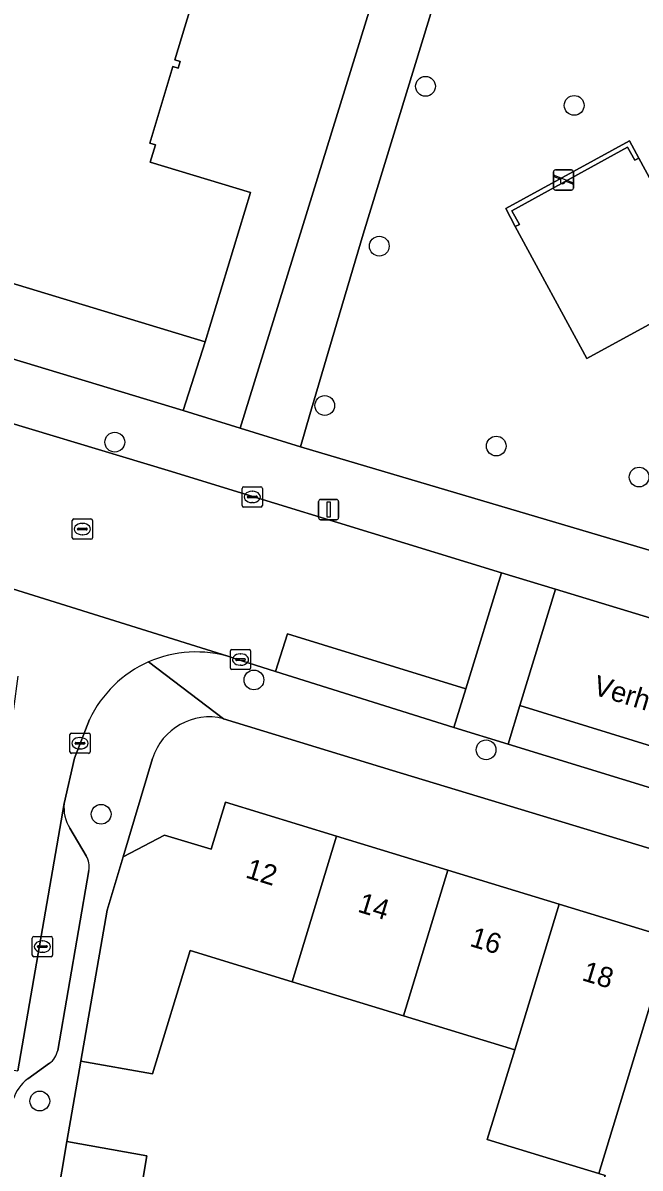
# Model space of a CAD drawing. Extents: x 159817 to 160765, y 380688 to 381638.
# Drawn here: x 160082 to 160112.5, y 381053.6 to 381110.3 of the extents above; entities that cross this region are included whole.
import ezdxf

# ---------------------------------------------------------------- set-up
doc = ezdxf.new("R2010")
doc.units = 0
for name, color, linetype in [('IMGEO_Boom', 7, 'Continuous'), ('IMGEO_Erf', 7, 'Continuous'), ('IMGEO_Groenvoorziening', 7, 'Continuous'), ('IMGEO_Kolk', 7, 'Continuous'), ('IMGEO_Lichtmast', 7, 'Continuous'), ('IMGEO_Muur', 7, 'Continuous'), ('IMGEO_Openbare_ruimte_label', 7, 'Continuous'), ('IMGEO_Pand', 7, 'Continuous'), ('IMGEO_Pand_nummerreeks', 7, 'Continuous'), ('IMGEO_Parkeervlak_open', 7, 'Continuous'), ('IMGEO_Rijbaan_lokaal_open', 7, 'Continuous'), ('IMGEO_Rioolput', 7, 'Continuous'), ('IMGEO_Speelvoorziening', 7, 'Continuous'), ('IMGEO_Terreindeel_open', 7, 'Continuous'), ('IMGEO_Voetpad_open', 7, 'Continuous')]:
    doc.layers.add(name, color=color, linetype=linetype)

msp = doc.modelspace()

# ---------------------------------------------------------------- linework, layer by layer
at = {"layer": 'IMGEO_Boom'}
for centre in [(160101.896, 381107.143), (160109.254, 381106.202), (160099.611, 381099.237), (160096.912, 381091.353), (160086.521, 381089.54), (160105.396, 381089.35), (160112.467, 381087.813), (160093.405, 381077.778), (160104.896, 381074.321), (160085.845, 381071.132), (160082.81, 381056.949)]:
    msp.add_circle(centre, 0.489, dxfattribs=at)
at = {"layer": 'IMGEO_Erf'}
for points in [[(160090.602, 381112.122), (160089.489, 381108.447), (160089.753, 381108.367), (160089.654, 381108.039), (160089.397, 381108.117), (160088.252, 381104.336), (160088.532, 381104.251), (160088.273, 381103.396), (160093.238, 381101.892), (160091, 381094.501), (160089.904, 381091.107), (160092.73, 381090.233), (160102.504, 381121.862)], [(160134.651, 381062.88), (160100.258, 381073.306), (160091.908, 381075.862)], [(160088.387, 381073.887), (160086.933, 381069.026), (160088.985, 381070.096), (160091.291, 381069.41), (160092.004, 381071.732), (160097.493, 381070.056), (160103.002, 381068.374), (160108.511, 381066.692), (160114.02, 381065.01), (160119.528, 381063.328), (160125.037, 381061.646), (160130.546, 381059.963), (160136.209, 381058.234), (160136.597, 381059.446)], [(160115.361, 381048.398), (160109.818, 381050.091), (160110.788, 381053.267), (160110.466, 381053.365), (160107.708, 381054.207), (160104.956, 381055.047), (160106.311, 381059.484), (160100.802, 381061.166), (160095.297, 381062.848), (160090.25, 381064.389), (160088.389, 381058.292), (160084.839, 381058.926), (160084.153, 381054.951), (160088.113, 381054.245), (160087.607, 381051.297), (160108.727, 381047.486), (160107.38, 381040.022), (160124.468, 381037.113)]]:
    msp.add_lwpolyline(points, dxfattribs=at)
msp.add_arc((160091.198, 381073.002), 2.947, 76.0564, 162.5215, dxfattribs=at)
at = {"layer": 'IMGEO_Groenvoorziening'}
for points in [[(160122.545, 381094.54), (160124.486, 381099.544), (160131.379, 381117.31), (160128.304, 381118.409), (160126.036, 381119.22), (160122.602, 381109.702), (160114.821, 381112.499), (160106.769, 381115.393), (160111.328, 381128.201), (160107.83, 381129.271), (160098.817, 381099.831), (160097.498, 381095.376), (160096.175, 381090.902), (160095.705, 381089.314), (160117.259, 381082.928), (160117.609, 381084.121), (160118.548, 381083.837), (160118.617, 381084.038), (160119.295, 381086.026), (160119.687, 381087.173), (160120.111, 381088.267)], [(160106.335, 381100.205), (160105.865, 381101.093), (160111.99, 381104.452), (160112.457, 381103.589), (160116.01, 381097.019), (160109.881, 381093.679)]]:
    msp.add_lwpolyline(points, close=True, dxfattribs=at)
at = {"layer": 'IMGEO_Kolk'}
for p, q in [((160092.898, 381087.33), (160093.75, 381087.33)), ((160092.823, 381086.404), (160092.823, 381087.256)), ((160093.082, 381086.824), (160093.082, 381086.836)), ((160093.52, 381086.787), (160093.122, 381086.787)), ((160093.125, 381086.873), (160093.523, 381086.873)), ((160093.311, 381087.11), (160093.336, 381087.11)), ((160093.566, 381086.836), (160093.566, 381086.824)), ((160093.824, 381087.256), (160093.824, 381086.404)), ((160093.75, 381086.33), (160092.898, 381086.33)), ((160093.334, 381086.55), (160093.309, 381086.55)), ((160092.241, 381078.362), (160092.241, 381079.214)), ((160092.316, 381079.288), (160093.168, 381079.288)), ((160092.543, 381078.831), (160092.941, 381078.831)), ((160092.729, 381079.068), (160092.754, 381079.068)), ((160093.242, 381079.214), (160093.242, 381078.362)), ((160093.168, 381078.288), (160092.316, 381078.288)), ((160092.5, 381078.782), (160092.5, 381078.794)), ((160092.938, 381078.745), (160092.54, 381078.745)), ((160092.752, 381078.508), (160092.727, 381078.508)), ((160092.984, 381078.794), (160092.984, 381078.782)), ((160084.299, 381074.222), (160084.299, 381075.074)), ((160084.374, 381075.148), (160085.226, 381075.148)), ((160084.787, 381074.928), (160084.812, 381074.928)), ((160085.3, 381075.074), (160085.3, 381074.222)), ((160084.558, 381074.642), (160084.558, 381074.654)), ((160084.996, 381074.605), (160084.598, 381074.605)), ((160084.601, 381074.691), (160084.999, 381074.691)), ((160084.81, 381074.368), (160084.785, 381074.368)), ((160085.042, 381074.654), (160085.042, 381074.642)), ((160085.226, 381074.148), (160084.374, 381074.148)), ((160082.439, 381064.159), (160082.439, 381065.011)), ((160082.514, 381065.085), (160083.366, 381065.085)), ((160082.927, 381064.865), (160082.952, 381064.865)), ((160083.44, 381065.011), (160083.44, 381064.159)), ((160082.698, 381064.579), (160082.698, 381064.591)), ((160083.136, 381064.542), (160082.738, 381064.542)), ((160082.741, 381064.628), (160083.139, 381064.628)), ((160082.95, 381064.305), (160082.925, 381064.305)), ((160083.182, 381064.591), (160083.182, 381064.579)), ((160083.366, 381064.085), (160082.514, 381064.085))]:
    msp.add_line(p, q, dxfattribs=at)
for points in [[(160092.898, 381087.33), (160093.75, 381087.33)], [(160092.823, 381086.404), (160092.823, 381087.256)], [(160093.824, 381087.256), (160093.824, 381086.404)], [(160093.75, 381086.33), (160092.898, 381086.33)], [(160092.241, 381078.362), (160092.241, 381079.214)], [(160092.316, 381079.288), (160093.168, 381079.288)], [(160093.242, 381079.214), (160093.242, 381078.362)], [(160093.168, 381078.288), (160092.316, 381078.288)], [(160084.299, 381074.222), (160084.299, 381075.074)], [(160084.374, 381075.148), (160085.226, 381075.148)], [(160085.3, 381075.074), (160085.3, 381074.222)], [(160085.226, 381074.148), (160084.374, 381074.148)], [(160082.439, 381064.159), (160082.439, 381065.011)], [(160082.514, 381065.085), (160083.366, 381065.085)], [(160083.44, 381065.011), (160083.44, 381064.159)], [(160083.366, 381064.085), (160082.514, 381064.085)]]:
    msp.add_lwpolyline(points, dxfattribs=at)
for centre, radius, start, end in [((160092.9, 381087.254), 0.0765, 91.552, 178.448), ((160092.9, 381087.254), 0.0765, 91.552, 178.448), ((160093.748, 381087.254), 0.0765, 1.552, 88.448), ((160093.748, 381087.254), 0.0765, 1.552, 88.448), ((160093.122, 381086.833), 0.0403, 85.8775, 175.7526), ((160093.119, 381086.823), 0.0366, 178.938, 274.7102), ((160093.523, 381086.83), 0.043, 264.8664, 352.4533), ((160093.527, 381086.835), 0.0386, 1.7309, 96.639), ((160092.9, 381086.406), 0.0765, 181.552, 268.448), ((160092.9, 381086.406), 0.0765, 181.552, 268.448), ((160093.748, 381086.406), 0.0765, 271.552, 358.448), ((160093.748, 381086.406), 0.0765, 271.552, 358.448), ((160092.318, 381079.212), 0.0765, 91.552, 178.448), ((160092.318, 381079.212), 0.0765, 91.552, 178.448), ((160092.54, 381078.791), 0.0403, 85.8775, 175.7526), ((160092.945, 381078.793), 0.0386, 1.7309, 96.639), ((160093.166, 381079.212), 0.0765, 1.552, 88.448), ((160093.166, 381079.212), 0.0765, 1.552, 88.448), ((160092.318, 381078.364), 0.0765, 181.552, 268.448), ((160092.318, 381078.364), 0.0765, 181.552, 268.448), ((160092.537, 381078.781), 0.0366, 178.938, 274.7102), ((160092.941, 381078.788), 0.043, 264.8664, 352.4533), ((160093.166, 381078.364), 0.0765, 271.552, 358.448), ((160093.166, 381078.364), 0.0765, 271.552, 358.448), ((160084.376, 381075.072), 0.0765, 91.552, 178.448), ((160084.376, 381075.072), 0.0765, 91.552, 178.448), ((160085.224, 381075.072), 0.0765, 1.552, 88.448), ((160085.224, 381075.072), 0.0765, 1.552, 88.448), ((160084.598, 381074.651), 0.0403, 85.8775, 175.7526), ((160084.595, 381074.641), 0.0366, 178.938, 274.7102), ((160084.999, 381074.648), 0.043, 264.8664, 352.4533), ((160085.003, 381074.653), 0.0386, 1.7309, 96.639), ((160084.376, 381074.224), 0.0765, 181.552, 268.448), ((160084.376, 381074.224), 0.0765, 181.552, 268.448), ((160085.224, 381074.224), 0.0765, 271.552, 358.448), ((160085.224, 381074.224), 0.0765, 271.552, 358.448), ((160082.516, 381065.009), 0.0765, 91.552, 178.448), ((160082.516, 381065.009), 0.0765, 91.552, 178.448), ((160083.364, 381065.009), 0.0765, 1.552, 88.448), ((160083.364, 381065.009), 0.0765, 1.552, 88.448), ((160082.516, 381064.161), 0.0765, 181.552, 268.448), ((160082.516, 381064.161), 0.0765, 181.552, 268.448), ((160082.738, 381064.588), 0.0403, 85.8775, 175.7526), ((160082.735, 381064.578), 0.0366, 178.938, 274.7102), ((160083.139, 381064.585), 0.043, 264.8664, 352.4533), ((160083.143, 381064.59), 0.0386, 1.7309, 96.639), ((160083.364, 381064.161), 0.0765, 271.552, 358.448), ((160083.364, 381064.161), 0.0765, 271.552, 358.448)]:
    msp.add_arc(centre, radius, start, end, dxfattribs=at)
for centre, major_axis, ratio, start_param, end_param in [((160093.31, 381086.83), (-0.387, 0.002), 0.722429, 4.712389, 7.853982), ((160093.335, 381086.83), (-0.39, 0.002), 0.717154, 1.570796, 4.712389), ((160092.728, 381078.788), (-0.387, 0.002), 0.722429, 4.712389, 7.853982), ((160092.753, 381078.788), (-0.39, 0.002), 0.717154, 1.570796, 4.712389), ((160084.786, 381074.648), (-0.387, 0.002), 0.722429, 4.712389, 7.853982), ((160084.811, 381074.648), (-0.39, 0.002), 0.717154, 1.570796, 4.712389), ((160082.926, 381064.585), (-0.387, 0.002), 0.722429, 4.712389, 7.853982), ((160082.951, 381064.585), (-0.39, 0.002), 0.717154, 1.570796, 4.712389)]:
    msp.add_ellipse(centre, major_axis=major_axis, ratio=ratio, start_param=start_param, end_param=end_param, dxfattribs=at)
at = {"layer": 'IMGEO_Lichtmast'}
for p, q in [((160096.604, 381085.806), (160096.604, 381086.606)), ((160096.604, 381086.606), (160096.604, 381085.806)), ((160096.704, 381086.706), (160097.494, 381086.706)), ((160097.494, 381086.706), (160096.704, 381086.706)), ((160097.594, 381086.606), (160097.594, 381085.806)), ((160097.594, 381085.806), (160097.594, 381086.606)), ((160097.494, 381085.706), (160096.704, 381085.706)), ((160096.704, 381085.706), (160097.494, 381085.706))]:
    msp.add_line(p, q, dxfattribs=at)
msp.add_lwpolyline([(160097.024, 381086.581), (160097.174, 381086.581), (160097.174, 381085.831), (160097.024, 381085.831), (160097.024, 381086.581)], dxfattribs=at)
for centre, start, end in [((160096.704, 381086.606), 90, 180), ((160096.704, 381086.606), 90, 180), ((160097.494, 381086.606), 0, 90), ((160097.494, 381086.606), 360, 90), ((160096.704, 381085.806), 180, 270), ((160096.704, 381085.806), 180, 270), ((160097.494, 381085.806), 270, 0), ((160097.494, 381085.806), 270, 0)]:
    msp.add_arc(centre, 0.1, start, end, dxfattribs=at)
at = {"layer": 'IMGEO_Muur'}
msp.add_lwpolyline([(160112.457, 381103.589), (160111.99, 381104.452), (160105.865, 381101.093), (160106.335, 381100.205), (160106.542, 381100.316), (160106.163, 381100.989), (160111.893, 381104.137), (160112.255, 381103.49)], close=True, dxfattribs=at)
msp.add_lwpolyline([(160084.839, 381058.926), (160084.153, 381054.951)], dxfattribs=at)
at = {"layer": 'IMGEO_Pand'}
msp.add_lwpolyline([(160071.664, 381141.707), (160060.245, 381104.207), (160060.154, 381103.895), (160071.961, 381100.282), (160091, 381094.501), (160093.238, 381101.892), (160088.273, 381103.396), (160088.532, 381104.251), (160088.252, 381104.336), (160089.397, 381108.117), (160089.654, 381108.039), (160089.753, 381108.367), (160089.489, 381108.447), (160090.602, 381112.122)], dxfattribs=at)
for points in [[(160097.493, 381070.056), (160092.004, 381071.732), (160091.291, 381069.41), (160088.985, 381070.096), (160086.933, 381069.026), (160086.136, 381066.392), (160084.839, 381058.926), (160088.389, 381058.292), (160090.25, 381064.389), (160095.297, 381062.848)], [(160103.002, 381068.374), (160097.493, 381070.056), (160095.297, 381062.848), (160100.802, 381061.166)], [(160103.002, 381068.374), (160100.802, 381061.166), (160106.311, 381059.484), (160108.511, 381066.692)], [(160108.511, 381066.692), (160106.311, 381059.484), (160104.956, 381055.047), (160107.708, 381054.207), (160110.466, 381053.365), (160111.82, 381057.802), (160114.02, 381065.01)], [(160119.528, 381063.328), (160114.02, 381065.01), (160111.82, 381057.802), (160110.466, 381053.365), (160110.788, 381053.267), (160109.818, 381050.091), (160115.361, 381048.398), (160115.779, 381050.346), (160116.29, 381052.725), (160116.477, 381053.337), (160117.327, 381056.12)], [(160084.153, 381054.951), (160083.645, 381052.012), (160087.607, 381051.297), (160088.113, 381054.245)]]:
    msp.add_lwpolyline(points, close=True, dxfattribs=at)
at = {"layer": 'IMGEO_Parkeervlak_open'}
for points in [[(160094.479, 381078.201), (160103.305, 381075.422), (160103.891, 381077.333), (160095.063, 381080.055)], [(160106.567, 381076.508), (160105.982, 381074.601), (160136.07, 381065.373), (160136.642, 381067.238)]]:
    msp.add_lwpolyline(points, close=True, dxfattribs=at)
for points in [[(160084.018, 381071.671), (160081.719, 381058.441)], [(160085.107, 381069.076), (160084.301, 381070.448)], [(160083.696, 381059.454), (160085.23, 381068.349)], [(160082.21, 381058.041), (160083.282, 381058.818)]]:
    msp.add_lwpolyline(points, dxfattribs=at)
for centre, radius, start, end in [((160085.862, 381071.454), 1.857, 173.2753, 212.7824), ((160084.252, 381068.557), 1, 347.9675, 31.2382), ((160082.733, 381059.628), 0.979, 304.1259, 349.7504), ((160083.472, 381056.387), 2.08, 127.3409, 161.8536)]:
    msp.add_arc(centre, radius, start, end, dxfattribs=at)
at = {"layer": 'IMGEO_Rijbaan_lokaal_open'}
for points in [[(160064.212, 381095.974), (160052.584, 381100.169), (160050.506, 381094.417), (160076.861, 381085.538), (160076.342, 381083.821), (160076.933, 381083.642), (160077.264, 381083.542), (160077.705, 381083.449), (160092.119, 381078.961), (160092.26, 381078.9), (160092.491, 381078.827), (160094.479, 381078.201), (160095.063, 381080.055), (160103.891, 381077.333), (160105.655, 381083.08), (160092.763, 381087.03), (160089.161, 381088.138), (160078.974, 381091.206), (160077.136, 381091.759), (160073.93, 381092.725)], [(160092.26, 381078.9), (160092.119, 381078.961), (160077.705, 381083.449), (160077.264, 381083.542)], [(160081.721, 381077.971), (160081.502, 381076.351), (160080.894, 381073.814), (160078.328, 381059.009), (160081.719, 381058.441), (160084.018, 381071.671)], [(160084.018, 381071.671), (160084.533, 381073.912), (160085.271, 381075.823)]]:
    msp.add_lwpolyline(points, dxfattribs=at)
for points in [[(160108.334, 381082.266), (160105.655, 381083.08), (160103.891, 381077.333), (160103.305, 381075.422), (160105.982, 381074.601), (160106.567, 381076.508)], [(160108.334, 381082.266), (160106.567, 381076.508), (160136.642, 381067.238), (160136.07, 381065.373), (160137.286, 381065), (160137.514, 381064.952), (160147.591, 381061.846), (160149.618, 381061.267), (160150.507, 381060.997), (160151.082, 381062.889), (160166.598, 381058.064), (160168.403, 381064.004)]]:
    msp.add_lwpolyline(points, close=True, dxfattribs=at)
for centre, radius, start, end in [((160090.533, 381073.343), 5.82, 72.7331, 113.7357), ((160090.533, 381073.348), 5.814, 113.7586, 154.8106)]:
    msp.add_arc(centre, radius, start, end, dxfattribs=at)
at = {"layer": 'IMGEO_Rioolput'}
for p, q in [((160084.416, 381084.814), (160084.416, 381085.666)), ((160084.491, 381085.74), (160085.343, 381085.74)), ((160085.417, 381085.666), (160085.417, 381084.814)), ((160084.675, 381085.234), (160084.675, 381085.246)), ((160085.113, 381085.197), (160084.715, 381085.197)), ((160084.718, 381085.283), (160085.116, 381085.283)), ((160084.904, 381085.52), (160084.929, 381085.52)), ((160085.159, 381085.246), (160085.159, 381085.234)), ((160085.343, 381084.74), (160084.491, 381084.74)), ((160084.927, 381084.96), (160084.902, 381084.96))]:
    msp.add_line(p, q, dxfattribs=at)
for points in [[(160084.416, 381084.814), (160084.416, 381085.666)], [(160084.491, 381085.74), (160085.343, 381085.74)], [(160085.417, 381085.666), (160085.417, 381084.814)], [(160085.343, 381084.74), (160084.491, 381084.74)]]:
    msp.add_lwpolyline(points, dxfattribs=at)
for centre, radius, start, end in [((160084.493, 381085.664), 0.0765, 91.552, 178.448), ((160084.493, 381085.664), 0.0765, 91.552, 178.448), ((160085.341, 381085.664), 0.0765, 1.552, 88.448), ((160085.341, 381085.664), 0.0765, 1.552, 88.448), ((160084.715, 381085.243), 0.0403, 85.8775, 175.7526), ((160084.712, 381085.233), 0.0366, 178.938, 274.7102), ((160085.116, 381085.24), 0.043, 264.8664, 352.4533), ((160085.12, 381085.245), 0.0386, 1.7309, 96.639), ((160084.493, 381084.816), 0.0765, 181.552, 268.448), ((160084.493, 381084.816), 0.0765, 181.552, 268.448), ((160085.341, 381084.816), 0.0765, 271.552, 358.448), ((160085.341, 381084.816), 0.0765, 271.552, 358.448)]:
    msp.add_arc(centre, radius, start, end, dxfattribs=at)
for centre, major_axis, ratio, start_param, end_param in [((160084.903, 381085.24), (-0.387, 0.002), 0.722429, 4.712389, 7.853982), ((160084.928, 381085.24), (-0.39, 0.002), 0.717154, 1.570796, 4.712389)]:
    msp.add_ellipse(centre, major_axis=major_axis, ratio=ratio, start_param=start_param, end_param=end_param, dxfattribs=at)
at = {"layer": 'IMGEO_Speelvoorziening'}
for p, q in [((160108.226, 381102.109), (160108.226, 381102.909)), ((160108.226, 381102.909), (160108.226, 381102.109)), ((160108.609, 381102.537), (160108.27, 381102.674)), ((160108.295, 381102.734), (160109.171, 381102.381)), ((160108.326, 381103.009), (160109.116, 381103.009)), ((160109.116, 381103.009), (160108.326, 381103.009)), ((160109.216, 381102.909), (160109.216, 381102.109)), ((160109.216, 381102.109), (160109.216, 381102.909)), ((160109.147, 381102.321), (160108.807, 381102.458)), ((160109.116, 381102.009), (160108.326, 381102.009)), ((160108.326, 381102.009), (160109.116, 381102.009))]:
    msp.add_line(p, q, dxfattribs=at)
for centre, radius, start, end in [((160108.326, 381102.909), 0.1, 90, 180), ((160108.326, 381102.909), 0.1, 90, 180), ((160108.283, 381102.704), 0.0327, 68.078, 248.078), ((160109.116, 381102.909), 0.1, 0, 90), ((160109.116, 381102.909), 0.1, 360, 90), ((160108.326, 381102.109), 0.1, 180, 270), ((160108.326, 381102.109), 0.1, 180, 270), ((160108.688, 381102.447), 0.12, 130.9928, 5.1632), ((160109.116, 381102.109), 0.1, 270, 0), ((160109.116, 381102.109), 0.1, 270, 0), ((160109.159, 381102.351), 0.0327, 248.078, 68.078)]:
    msp.add_arc(centre, radius, start, end, dxfattribs=at)
at = {"layer": 'IMGEO_Terreindeel_open'}
msp.add_lwpolyline([(160112.457, 381103.589), (160112.255, 381103.49), (160111.893, 381104.137), (160106.163, 381100.989), (160106.542, 381100.316), (160106.335, 381100.205), (160109.881, 381093.679), (160116.01, 381097.019)], close=True, dxfattribs=at)
at = {"layer": 'IMGEO_Voetpad_open'}
msp.add_lwpolyline([(160097.498, 381095.376), (160098.817, 381099.831), (160107.83, 381129.271), (160111.328, 381128.201), (160112.609, 381131.529), (160108.869, 381132.664), (160109.949, 381136.191), (160107.174, 381137.075), (160102.504, 381121.862), (160092.73, 381090.233), (160095.705, 381089.314), (160096.175, 381090.902)], close=True, dxfattribs=at)
for points in [[(160048.77, 381107.679), (160043.597, 381110.118), (160043.327, 381109.55), (160041.452, 381110.452), (160032.059, 381114.838), (160030.727, 381111.952), (160030.475, 381111.405), (160066.472, 381098.413), (160075.881, 381095.343), (160089.904, 381091.107), (160091, 381094.501), (160071.961, 381100.282), (160060.154, 381103.895)], [(160210.881, 381051.599), (160210.717, 381051.603), (160209.819, 381051.8), (160206.52, 381053.665), (160199.314, 381057.74), (160197.247, 381058.362), (160193.405, 381059.59), (160193.111, 381059.684), (160190.068, 381060.613), (160153.769, 381071.728), (160152.489, 381072.123), (160136.348, 381077.101), (160134.16, 381077.77), (160120.204, 381082.036), (160117.259, 381082.928), (160095.705, 381089.314), (160092.73, 381090.233), (160089.904, 381091.107), (160075.881, 381095.343), (160066.472, 381098.413), (160030.475, 381111.405)], [(160073.93, 381092.725), (160077.136, 381091.759), (160078.974, 381091.206), (160089.161, 381088.138), (160092.763, 381087.03), (160105.655, 381083.08), (160108.334, 381082.266), (160168.403, 381064.004), (160171.044, 381063.201), (160196.359, 381055.505), (160200.296, 381054.308)], [(160105.982, 381074.601), (160103.305, 381075.422), (160094.479, 381078.201), (160092.491, 381078.827), (160092.26, 381078.9)], [(160091.908, 381075.862), (160088.19, 381078.67)], [(160088.19, 381078.67), (160091.908, 381075.862), (160100.258, 381073.306), (160134.651, 381062.88), (160134.717, 381062.868), (160139.511, 381061.344)], [(160085.271, 381075.823), (160084.533, 381073.912), (160084.018, 381071.671)], [(160137.286, 381065), (160136.07, 381065.373), (160105.982, 381074.601)], [(160072.883, 380998.683), (160071.821, 380997.907), (160071.144, 380997.268), (160071.068, 380996.826), (160071.015, 380996.613), (160072.911, 380996.288), (160072.017, 380991.104), (160070.143, 380991.418), (160069.986, 380990.517), (160071.858, 380990.211), (160070.944, 380985.03), (160072.035, 380984.841), (160072.855, 380989.586), (160073.295, 380992.135), (160077.254, 381015.036), (160077.673, 381017.461), (160083.394, 381050.561), (160083.645, 381052.012), (160084.153, 381054.951), (160084.839, 381058.926), (160086.136, 381066.392), (160086.933, 381069.026), (160088.387, 381073.887)], [(160084.301, 381070.448), (160085.107, 381069.076)], [(160085.23, 381068.349), (160083.696, 381059.454)], [(160083.282, 381058.818), (160082.21, 381058.041)]]:
    msp.add_lwpolyline(points, dxfattribs=at)
for centre, radius, start, end in [((160090.533, 381073.343), 5.82, 72.7331, 113.7357), ((160090.533, 381073.348), 5.814, 113.7586, 154.8106), ((160091.198, 381073.002), 2.947, 76.0564, 162.5215), ((160085.862, 381071.454), 1.857, 173.2753, 212.7824), ((160084.252, 381068.557), 1, 347.9675, 31.2382), ((160082.733, 381059.628), 0.979, 304.1259, 349.7504), ((160083.472, 381056.387), 2.08, 127.3409, 161.8536)]:
    msp.add_arc(centre, radius, start, end, dxfattribs=at)

# ---------------------------------------------------------------- texts
at = {"layer": 'IMGEO_Openbare_ruimte_label'}
msp.add_text('Verhulststraat', height=1, rotation=342.9605, dxfattribs=at).set_placement((160110.131, 381077.077))
at = {"layer": 'IMGEO_Pand_nummerreeks'}
for s, p in [('12', (160092.942, 381068.017)), ('14', (160098.492, 381066.323)), ('16', (160104.039, 381064.629)), ('18', (160109.588, 381062.934))]:
    msp.add_text(s, height=1, rotation=343.0194, dxfattribs=at).set_placement(p)

doc.saveas('drawing.dxf')
